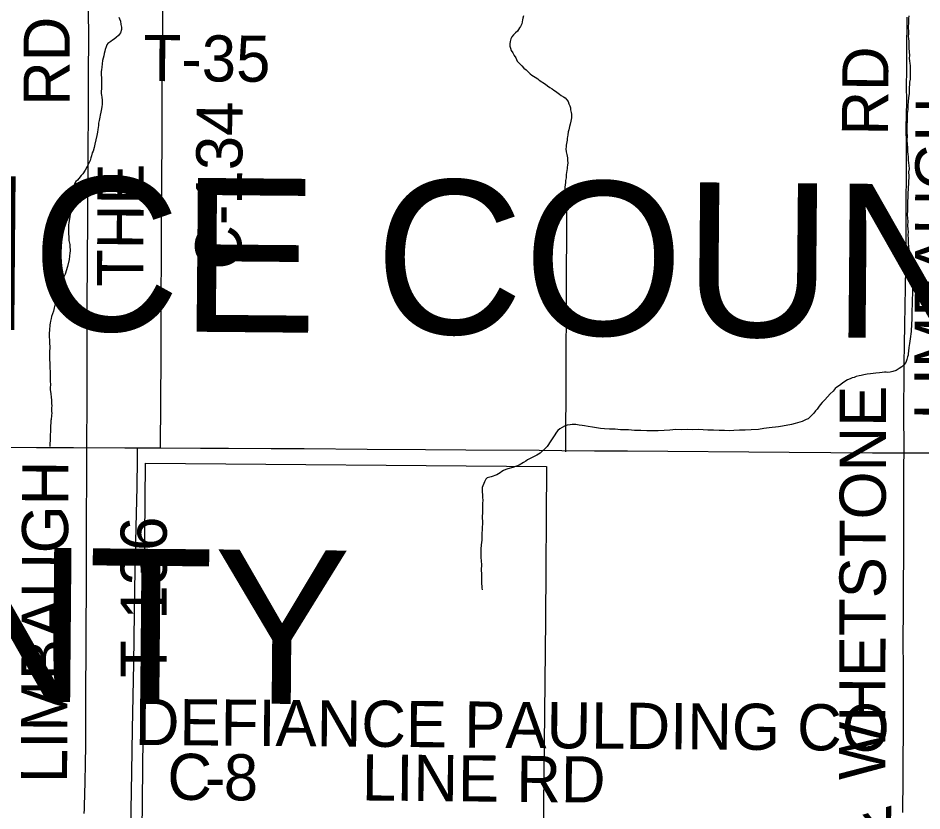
# Model space of a CAD drawing. Extents: x 2.4 to 73.1, y 4.5 to 25.6.
# Drawn here: x 45.03 to 45.586, y 21.619 to 22.108 of the extents above; entities that cross this region are included whole.
import ezdxf

# ---------------------------------------------------------------- set-up
doc = ezdxf.new("R2010")
doc.units = 0
for name, color, linetype in [('GM_X_County_Road', 7, 'Continuous'), ('GM_X_County_Road_Text', 7, 'Continuous'), ('GM_X_County_Text', 7, 'Continuous'), ('GM_X_Minor_River', 7, 'Continuous'), ('GM_X_Rail_Line_Text', 7, 'Continuous'), ('GM_X_Township_Road', 7, 'Continuous'), ('GM_X_Township_Road_Text', 7, 'Continuous')]:
    doc.layers.add(name, color=color, linetype=linetype)

msp = doc.modelspace()

# ---------------------------------------------------------------- linework, layer by layer
at = {"layer": 'GM_X_County_Road'}
for points in [[(45.11756, 21.84296), (45.11784, 21.89917), (45.11796, 21.93989), (45.11809, 21.95636), (45.11805, 21.96756), (45.11808, 21.97563), (45.11822, 21.99273), (45.11834, 22.00329), (45.11838, 22.01325), (45.11849, 22.02784), (45.1185, 22.06049), (45.11889, 22.10773), (45.11925, 22.13228), (45.11941, 22.14751), (45.11978, 22.16926), (45.12015, 22.19164), (45.12037, 22.20997), (45.12071, 22.23297), (45.12105, 22.25255), (45.1215, 22.27585), (45.12176, 22.30382), (45.12198, 22.31532), (45.12254, 22.36637)], [(45.57422, 21.61855), (45.57426, 21.62184), (45.57444, 21.63645), (45.57439, 21.65075), (45.57458, 21.66816), (45.57466, 21.6893), (45.5747, 21.70453), (45.57449, 21.72661), (45.57464, 21.74122), (45.57468, 21.758), (45.57489, 21.77759), (45.57488, 21.78567), (45.57485, 21.79842), (45.57482, 21.80774), (45.57479, 21.81738), (45.5748, 21.82484), (45.57493, 21.84723), (45.57487, 21.85935), (45.57503, 21.89479), (45.57524, 21.9066), (45.57539, 21.91873), (45.57593, 21.94173), (45.57606, 21.95385), (45.57624, 21.9725), (45.57624, 21.98743), (45.57638, 22.01789), (45.57638, 22.02846), (45.57629, 22.04152), (45.57637, 22.04649), (45.57659, 22.05737), (45.57645, 22.06483), (45.57657, 22.07633), (45.57671, 22.09219), (45.57686, 22.10213), (45.5768, 22.10804)], [(45.0966, 21.43047), (45.0966, 21.43202), (45.09667, 21.43855), (45.09683, 21.45377), (45.09708, 21.47086), (45.09749, 21.49262), (45.09782, 21.51282), (45.0981, 21.53769), (45.09998, 21.64336), (45.10024, 21.66978), (45.10103, 21.71018), (45.10181, 21.7568), (45.10251, 21.79409), (45.10313, 21.81895), (45.10332, 21.83605), (45.10333, 21.83915), (45.10335, 21.84301)]]:
    msp.add_lwpolyline(points, dxfattribs=at)
at = {"layer": 'GM_X_Minor_River'}
for points in [[(45.34088, 22.10883), (45.34048, 22.10751), (45.34027, 22.10637), (45.34006, 22.10524), (45.33985, 22.1041), (45.33907, 22.1024), (45.33848, 22.10146), (45.33771, 22.10052), (45.33712, 22.09939), (45.33596, 22.09846), (45.33461, 22.09715), (45.33364, 22.09603), (45.33305, 22.09471), (45.33265, 22.09319), (45.33243, 22.09168), (45.33241, 22.09016)], [(45.5779, 22.10885), (45.57767, 22.10733), (45.57762, 22.10543), (45.57752, 22.10126), (45.57767, 22.09974), (45.57765, 22.09879), (45.57762, 22.09784), (45.57759, 22.09651), (45.57774, 22.0948), (45.57789, 22.09327), (45.57784, 22.09119), (45.57798, 22.08909), (45.57811, 22.08681), (45.57824, 22.08453), (45.5782, 22.08282), (45.57835, 22.08111), (45.5785, 22.07977), (45.57865, 22.07825), (45.5788, 22.07654), (45.57876, 22.07483), (45.57872, 22.07312), (45.57867, 22.07141), (45.57864, 22.0699), (45.5784, 22.06819), (45.57837, 22.06667), (45.57813, 22.06478), (45.57808, 22.06288), (45.57804, 22.06117), (45.57778, 22.05852), (45.57753, 22.05625), (45.57728, 22.05379), (45.57722, 22.05132), (45.57697, 22.04886), (45.57691, 22.04639), (45.57685, 22.04411), (45.5766, 22.04165), (45.57674, 22.03975), (45.57668, 22.03728), (45.57681, 22.03481), (45.57675, 22.03253), (45.57687, 22.02968), (45.57702, 22.02797), (45.57699, 22.02664), (45.57714, 22.02511), (45.57729, 22.02378), (45.57744, 22.02207), (45.57758, 22.02017), (45.57773, 22.01845), (45.57788, 22.01674), (45.57802, 22.01484), (45.57778, 22.01294), (45.57791, 22.01028), (45.57752, 22.00251), (45.57726, 21.99985), (45.5772, 21.9972), (45.57714, 21.99473), (45.57707, 21.99188), (45.577, 21.98903), (45.57693, 21.98638), (45.57707, 21.98447), (45.57721, 21.98238), (45.57715, 21.97992), (45.57728, 21.97763), (45.57743, 21.97592), (45.57737, 21.97383)], [(45.09192, 22.10803), (45.09228, 22.10708), (45.09283, 22.10555), (45.09318, 22.10364), (45.09353, 22.10193), (45.09351, 22.1006), (45.09291, 22.09852), (45.09174, 22.09682), (45.0902, 22.09552), (45.08904, 22.09459), (45.08808, 22.09403), (45.08693, 22.0931), (45.0852, 22.09199), (45.08442, 22.09105), (45.08402, 22.08992), (45.08343, 22.08822), (45.08322, 22.08708), (45.08282, 22.08576), (45.0826, 22.08424), (45.0822, 22.08292), (45.0818, 22.0814), (45.08157, 22.07932), (45.08135, 22.07723), (45.08114, 22.07571), (45.08112, 22.07476), (45.0811, 22.07362), (45.08108, 22.07229), (45.08126, 22.07115), (45.08118, 22.06621), (45.08115, 22.06412), (45.08112, 22.06241), (45.0811, 22.06108), (45.08127, 22.06013), (45.08144, 22.0588), (45.08161, 22.05708), (45.08159, 22.05594), (45.08156, 22.05442), (45.08135, 22.0531), (45.08114, 22.05177), (45.08092, 22.04968), (45.08051, 22.04779), (45.08011, 22.04647), (45.0797, 22.04457), (45.07948, 22.04287), (45.07946, 22.04135), (45.07925, 22.04021), (45.07904, 22.03888), (45.07882, 22.03737), (45.07841, 22.03528), (45.0778, 22.03263), (45.07719, 22.02998), (45.07677, 22.0279)], [(45.33241, 22.09016), (45.33277, 22.08901), (45.33332, 22.08767), (45.33425, 22.08614), (45.33517, 22.0846), (45.3361, 22.08307), (45.33702, 22.08096), (45.33852, 22.07942), (45.33983, 22.07807), (45.34114, 22.07672), (45.34245, 22.07575), (45.34357, 22.07459), (45.34489, 22.07324), (45.34601, 22.07246), (45.34696, 22.07187), (45.34808, 22.0711), (45.34959, 22.07012), (45.35053, 22.06935), (45.35429, 22.06682), (45.35561, 22.06585), (45.35712, 22.06487), (45.35843, 22.0639), (45.35956, 22.06312), (45.3605, 22.06254), (45.36144, 22.06195), (45.36295, 22.06079), (45.36407, 22.05982), (45.36539, 22.05904), (45.36652, 22.05845), (45.36746, 22.0573), (45.36839, 22.05614), (45.36875, 22.05481), (45.3693, 22.05347), (45.36966, 22.05232), (45.36983, 22.05099), (45.37019, 22.04947), (45.37036, 22.04832), (45.37034, 22.04737), (45.37032, 22.04604), (45.36991, 22.04415), (45.3695, 22.04226), (45.3691, 22.04074), (45.36869, 22.03866), (45.36829, 22.03753), (45.36807, 22.03563), (45.36786, 22.03449), (45.36765, 22.03355), (45.36764, 22.03241), (45.36743, 22.03146), (45.36722, 22.03032), (45.36702, 22.02937), (45.367, 22.02824), (45.36698, 22.0271), (45.36714, 22.02519), (45.3675, 22.02348), (45.36785, 22.02157), (45.36801, 22.01986), (45.36818, 22.01834), (45.36797, 22.01701), (45.36776, 22.01587), (45.36774, 22.01492), (45.36712, 22.01132), (45.36708, 22.00923), (45.36667, 22.00753), (45.36665, 22.0062), (45.36645, 22.00506), (45.36623, 22.00317), (45.36621, 22.00203), (45.36599, 22.00013), (45.36635, 21.9988), (45.36652, 21.99746), (45.36688, 21.99632), (45.36724, 21.99498), (45.36725, 21.98653)], [(45.07677, 22.0279), (45.07617, 22.02563), (45.07558, 22.0245), (45.07517, 22.02279), (45.07477, 22.02147), (45.07418, 22.01996), (45.07339, 22.01826), (45.07241, 22.01619), (45.07123, 22.01393), (45.06967, 22.01167), (45.06871, 22.01074), (45.06735, 22.00886), (45.06638, 22.00773), (45.06541, 22.00699), (45.06483, 22.00586), (45.06423, 22.00435), (45.06382, 22.00226), (45.06361, 22.00094), (45.0632, 21.99942), (45.06276, 21.99544), (45.06254, 21.99354), (45.06251, 21.99183), (45.0623, 21.99013), (45.06208, 21.98861), (45.06187, 21.98709), (45.06184, 21.9852), (45.06142, 21.98292), (45.06121, 21.98141), (45.061, 21.98027), (45.06098, 21.97894), (45.06097, 21.97799), (45.06094, 21.97666), (45.06092, 21.97495), (45.06107, 21.97267), (45.06123, 21.97057), (45.06159, 21.96905), (45.06176, 21.9681), (45.06173, 21.96639), (45.06191, 21.96524), (45.06189, 21.9641), (45.06168, 21.96297), (45.06146, 21.96107), (45.06124, 21.95898), (45.06022, 21.95463), (45.05881, 21.9499), (45.05763, 21.94745), (45.05704, 21.94575), (45.05643, 21.94329), (45.05583, 21.94159), (45.05542, 21.9397), (45.05462, 21.93743), (45.05403, 21.93592), (45.05362, 21.93383), (45.05282, 21.93157), (45.05221, 21.92911), (45.05161, 21.92721), (45.05101, 21.92552), (45.05042, 21.92381), (45.05021, 21.92268), (45.0498, 21.92097), (45.04959, 21.91965), (45.04938, 21.9187), (45.04937, 21.91775), (45.04916, 21.91642), (45.0491, 21.91262), (45.04922, 21.90806), (45.04935, 21.90464), (45.04932, 21.90236), (45.04928, 21.90008), (45.04924, 21.89742), (45.04939, 21.89514), (45.04937, 21.89362), (45.04953, 21.89191), (45.0497, 21.89019), (45.04967, 21.88867), (45.04965, 21.88696), (45.04961, 21.88431), (45.04976, 21.88183), (45.04973, 21.88012), (45.04971, 21.87879), (45.04988, 21.87765), (45.05005, 21.87613), (45.05021, 21.87423), (45.05056, 21.87232), (45.05053, 21.87042), (45.05069, 21.86871), (45.05049, 21.86776), (45.05045, 21.86529), (45.05062, 21.86434), (45.05041, 21.86301), (45.05018, 21.86017)], [(45.36725, 21.98653), (45.3667, 21.84056)], [(45.57737, 21.97383), (45.57752, 21.97193), (45.57746, 21.96946), (45.57776, 21.96661), (45.57808, 21.96394), (45.57841, 21.96203), (45.57855, 21.95994), (45.57906, 21.95765), (45.57955, 21.9546), (45.58006, 21.95211), (45.58039, 21.94983), (45.58052, 21.94774), (45.58047, 21.94584), (45.58042, 21.94375), (45.58018, 21.94167), (45.58013, 21.93977), (45.58007, 21.9373), (45.58001, 21.93502), (45.57996, 21.93275), (45.57991, 21.93085), (45.57984, 21.928), (45.57979, 21.9261), (45.57975, 21.92421), (45.57969, 21.92193), (45.57962, 21.91927), (45.57931, 21.91453), (45.57882, 21.91018), (45.57837, 21.90715), (45.57793, 21.90469), (45.57768, 21.90242), (45.57746, 21.90109), (45.57743, 21.89996), (45.57703, 21.89902), (45.5766, 21.89732), (45.57599, 21.89544), (45.57501, 21.89432), (45.57364, 21.89283), (45.57191, 21.89174), (45.57017, 21.89064), (45.56806, 21.88994), (45.56634, 21.8896), (45.56501, 21.88945), (45.56406, 21.88947), (45.56292, 21.8895), (45.56159, 21.88934), (45.55988, 21.8892), (45.55759, 21.88887), (45.55435, 21.88858), (45.55226, 21.88825), (45.55016, 21.88792), (45.54863, 21.88758), (45.54729, 21.88723), (45.54558, 21.8869), (45.54423, 21.88636), (45.54308, 21.88601), (45.54174, 21.88548), (45.54021, 21.88495), (45.53905, 21.88421), (45.53711, 21.88274), (45.53518, 21.88146), (45.53364, 21.88036), (45.53266, 21.87944), (45.5313, 21.87795), (45.52955, 21.87629), (45.52779, 21.87443), (45.52623, 21.87258), (45.52466, 21.8709), (45.5233, 21.86942), (45.52232, 21.86812), (45.52152, 21.86681), (45.52055, 21.86569), (45.51937, 21.86439), (45.5184, 21.86328), (45.51723, 21.86217), (45.51587, 21.86087), (45.51471, 21.86033), (45.51356, 21.85979), (45.51222, 21.85926), (45.50801, 21.85803), (45.50571, 21.85733), (45.50018, 21.85633), (45.4977, 21.85601), (45.49198, 21.85521), (45.48875, 21.85491), (45.4855, 21.85423), (45.48094, 21.85416), (45.47714, 21.85388), (45.47371, 21.85377), (45.47029, 21.85367), (45.46744, 21.85336), (45.4644, 21.85363), (45.46118, 21.85371), (45.45776, 21.8538), (45.45434, 21.85388), (45.45131, 21.85415), (45.44847, 21.85422), (45.44466, 21.85413), (45.44163, 21.8542), (45.43783, 21.85411), (45.4346, 21.85419), (45.43079, 21.85391)], [(45.04975, 21.84376), (45.05018, 21.86017)], [(45.43079, 21.85391), (45.42737, 21.85362), (45.42376, 21.85352), (45.42034, 21.85341), (45.41673, 21.85351), (45.41293, 21.8536), (45.40914, 21.8537), (45.40535, 21.85398), (45.4006, 21.8541), (45.39719, 21.85438), (45.39377, 21.85447), (45.39074, 21.85473), (45.38828, 21.85498), (45.38581, 21.85524), (45.38336, 21.85568), (45.38071, 21.85613), (45.37844, 21.85656), (45.37693, 21.85679), (45.37503, 21.85703), (45.37314, 21.85727), (45.37219, 21.85729), (45.37086, 21.85732), (45.36953, 21.85717), (45.36762, 21.85684), (45.36609, 21.85631), (45.36455, 21.85559), (45.3632, 21.85467), (45.36204, 21.85375), (45.36106, 21.85263), (45.35967, 21.85039), (45.35769, 21.84721), (45.35533, 21.84385), (45.35105, 21.83978), (45.34912, 21.8385), (45.347, 21.83742), (45.34335, 21.83561), (45.34238, 21.83488), (45.34084, 21.83397), (45.33814, 21.83232), (45.33431, 21.8309), (45.33125, 21.83003), (45.32991, 21.82968), (45.32856, 21.82896), (45.3276, 21.82841), (45.32644, 21.82768), (45.32451, 21.8264), (45.32087, 21.82516), (45.31857, 21.82446), (45.3176, 21.82373), (45.3168, 21.82204), (45.3164, 21.8211), (45.31579, 21.8196), (45.31538, 21.81847), (45.31535, 21.81733), (45.31551, 21.81599), (45.31565, 21.81409), (45.31561, 21.81238), (45.31576, 21.81086), (45.31571, 21.80877), (45.31567, 21.80706), (45.31562, 21.80517), (45.31557, 21.80308), (45.31551, 21.80061), (45.31561, 21.797), (45.31552, 21.7934), (45.31523, 21.7896), (45.31515, 21.78619), (45.31489, 21.78335), (45.31463, 21.78069), (45.31455, 21.77747), (45.31469, 21.77556), (45.31483, 21.77347), (45.31496, 21.771), (45.31488, 21.76796), (45.315, 21.7653), (45.31494, 21.76283), (45.31507, 21.76036), (45.31517, 21.75675), (45.31533, 21.75561)], [(45.10745, 21.74269), (45.10833, 21.83349), (45.35492, 21.83147), (45.35428, 21.73703)], [(45.10745, 21.74269), (45.10411, 21.43168)], [(45.35428, 21.73703), (45.35007, 21.33668)]]:
    msp.add_lwpolyline(points, dxfattribs=at)
at = {"layer": 'GM_X_Township_Road'}
for points in [[(45.07066, 21.61785), (45.07074, 21.62058), (45.07107, 21.63186), (45.07118, 21.63538), (45.07121, 21.63751), (45.0714, 21.64827), (45.07156, 21.66), (45.07155, 21.68829), (45.07187, 21.72341), (45.07196, 21.76537), (45.07207, 21.79178), (45.07217, 21.83281), (45.07226, 21.84866), (45.07234, 21.86669), (45.07232, 21.88441), (45.07235, 21.90523), (45.07237, 21.93165), (45.07258, 21.95776), (45.07291, 21.98449), (45.07302, 22.03111), (45.07322, 22.04478), (45.07324, 22.07369), (45.07338, 22.09483), (45.07321, 22.11312)], [(44.866, 21.84466), (44.86646, 21.84465), (44.87007, 21.8446), (44.88898, 21.84433), (44.92782, 21.84392), (44.94336, 21.84385), (44.9651, 21.84362), (45.04123, 21.84322), (45.06408, 21.84313), (45.09561, 21.843), (45.10335, 21.84301)], [(45.10335, 21.84301), (45.10803, 21.84302), (45.11756, 21.84296)], [(45.11756, 21.84296), (45.14221, 21.84279), (45.1593, 21.84269), (45.18571, 21.84251), (45.20591, 21.84251), (45.24474, 21.84214), (45.28048, 21.842), (45.30534, 21.84185), (45.35039, 21.84145), (45.36437, 21.84135), (45.38457, 21.8412), (45.40477, 21.84104), (45.5042, 21.84029), (45.55547, 21.83996), (45.59586, 21.83991), (45.60717, 21.83987)]]:
    msp.add_lwpolyline(points, dxfattribs=at)

# ---------------------------------------------------------------- texts
at = {"layer": 'GM_X_County_Road_Text'}
for s, height, rotation, p in [('RD', 0.028409, 89.5108, (45.56506, 22.03512)), ('C-134', 0.028409, 89.4673, (45.16723, 21.95258)), ('THE', 0.028409, 89.6522, (45.10681, 21.94195)), ('WHETSTONE', 0.028409, 89.8875, (45.56339, 21.6385)), ('DEFIANCE PAULDING CO', 0.0284091, 359.5413, (45.10167, 21.66012)), ('C', 0.02841, 359.4472, (45.12162, 21.62638)), ('8', 0.02841, 359.4799, (45.15636, 21.62605)), ('LINE RD', 0.028409, 359.4727, (45.24132, 21.62593)), ('-', 0.02841, 359.4773, (45.14479, 21.62615))]:
    msp.add_text(s, height=height, rotation=rotation, dxfattribs=at).set_placement(p)
at = {"layer": 'GM_X_County_Text'}
for p in [(44.57356, 21.91946), (44.024, 21.69571)]:
    msp.add_text('DEFIANCE COUNTY', height=0.094697, rotation=359.4936, dxfattribs=at).set_placement(p)
at = {"layer": 'GM_X_Rail_Line_Text'}
msp.add_text('Railway', height=0.028314, rotation=17.9456, dxfattribs=at).set_placement((45.44787, 21.56134))
at = {"layer": 'GM_X_Township_Road_Text'}
for s, rotation, p in [('RD', 90, (45.06172, 22.05351)), ('T-35', 359.6463, (45.10696, 22.06879)), ('LIMBAUGH', 89.7462, (45.6096, 21.86029)), ('LIMBAUGH', 89.7462, (45.06005, 21.63655)), ('T-136', 90, (45.12138, 21.70143))]:
    msp.add_text(s, height=0.028409, rotation=rotation, dxfattribs=at).set_placement(p)

doc.saveas('drawing.dxf')
